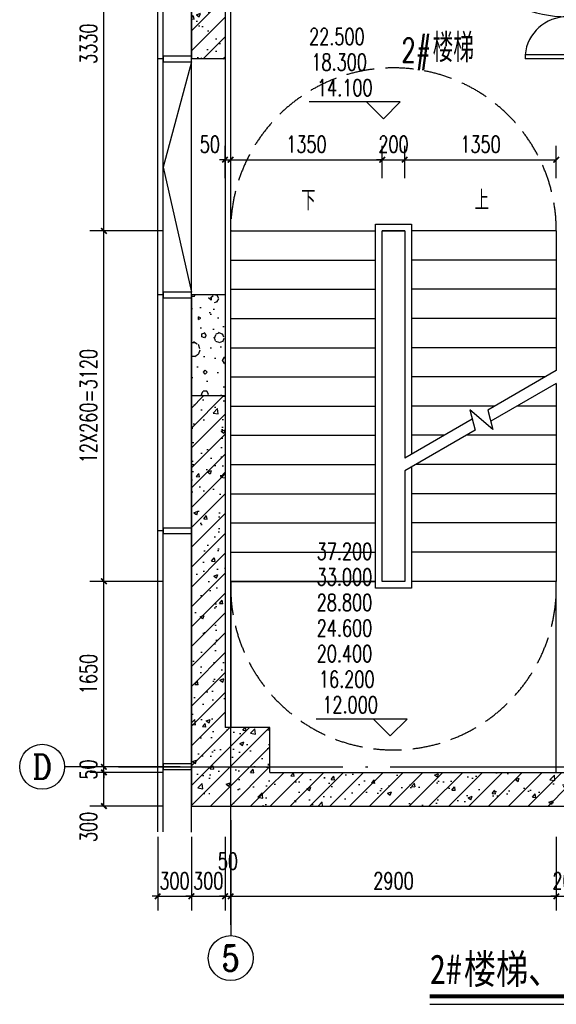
# Model space of a CAD drawing. Extents: x 797781 to 1255204, y 21234 to 1024248.
# Tile 782 of 1056: x 1167094 to 1171873, y 519144 to 527907. Entities that reach past the tile are written whole.
import ezdxf
from ezdxf.enums import TextEntityAlignment as Align

# ---------------------------------------------------------------- set-up
doc = ezdxf.new("R2010")
doc.units = 0
doc.header["$LTSCALE"] = 1000
doc.header["$MEASUREMENT"] = 0
doc.linetypes.add('230303生产综合楼-平面图_t8$0$DASH', pattern=[0.35, 0.25, -0.1])
doc.linetypes.add('230303生产综合楼-平面图_t8$0$DOTE', pattern=[2.42, 2, -0.2, 0.02, -0.2])
for name, color, linetype in [('230303生产综合楼-平面图_t8$0$3T_WOOD', 21, 'Continuous'), ('230303生产综合楼-平面图_t8$0$AXIS', 3, 'Continuous'), ('230303生产综合楼-平面图_t8$0$AXIS_TEXT', 7, 'Continuous'), ('230303生产综合楼-平面图_t8$0$COLUMN', 40, 'Continuous'), ('230303生产综合楼-平面图_t8$0$CURTWALL', 4, 'Continuous'), ('230303生产综合楼-平面图_t8$0$DIM_ELEV', 3, 'Continuous'), ('230303生产综合楼-平面图_t8$0$DIM_SYMB', 3, 'Continuous'), ('230303生产综合楼-平面图_t8$0$DOOR_FIRE', 4, 'Continuous'), ('230303生产综合楼-平面图_t8$0$DOTE', 1, '230303生产综合楼-平面图_t8$0$DOTE'), ('230303生产综合楼-平面图_t8$0$PUB_DIM', 3, 'Continuous'), ('230303生产综合楼-平面图_t8$0$PUB_HATCH', 8, 'Continuous'), ('230303生产综合楼-平面图_t8$0$PUB_TEXT', 7, 'Continuous'), ('230303生产综合楼-平面图_t8$0$STAIR', 2, 'Continuous'), ('230303生产综合楼-平面图_t8$0$WALL', 40, 'Continuous'), ('230303生产综合楼-平面图_t8$0$轮廓', 2, 'Continuous'), ('AXIS_TEXT', 7, 'Continuous'), ('PUB_TEXT', 7, 'Continuous')]:
    doc.layers.add(name, color=color, linetype=linetype)
doc.styles.add('230303生产综合楼-平面图_t8$0$-黑体', font='simhei.ttf', dxfattribs={"width": 0.8})
doc.styles.add('230303生产综合楼-平面图_t8$0$_TCH_AXIS', font='COMPLEX', dxfattribs={"bigfont": 'GBCBIG'})
doc.styles.add('230303生产综合楼-平面图_t8$0$_TCH_DIM', font='SIMPLEX', dxfattribs={"bigfont": 'GBCBIG'})
doc.styles.add('230303生产综合楼-平面图_T8$0$_TCH_DIM_T3', font='SIMPLEX', dxfattribs={"width": 0.705882, "bigfont": 'GBCBIG'})
doc.styles.add('COMPLEX', font='COMPLEX')
doc.dimstyles.new('230303生产综合楼-平面图_T8$0$_TCH_ARCH&&50', dxfattribs={"dimtxt": 148.75, "dimasz": 50, "dimexe": 125, "dimexo": 150, "dimgap": 63.125, "dimtad": 1, "dimdec": 0, "dimzin": 0, "dimdsep": 46, "dimtxsty": '230303生产综合楼-平面图_T8$0$_TCH_DIM_T3', "dimblk": '230303生产综合楼-平面图_t8$0$_ArchTick', "dimcen": 0.09, "dimclrt": 7, "dimazin": 2, "dimtfac": 1, "dimtdec": 0, "dimtix": 1, "dimtmove": 2, "dimatfit": 3, "dimfxl": 1, "dimtolj": 1, "dimtzin": 0, "dimarcsym": 0})
pattern_1 = [(45, (0, 0), (-88.388348, 88.388348), []), (50, (0, 0), (358.63009, -31.37607), [37.5, -412.5]), (355, (0, 0), (-69.37567, 376.09607), [30, -330]), (100.4514, (29.9, -2.6), (289.25469, 344.71977), [31.8701, -350.57106]), (46.1842, (0, 100), (533.62052, -82.7595), [56.25, -618.75]), (96.6356, (44.47, 93.1), (467.33135, 487.05894), [47.80514, -525.8565]), (351.1842, (0, 100), (467.33097, 487.0593), [45, -495]), (21, (50, 75), (298.453526, -201.309445), [37.5, -412.5]), (326, (50, 75), (121.65767, 362.57502), [30, -330]), (71.4514, (74.87, 58.22), (420.11131, 161.26525), [31.8701, -350.57106]), (37.5, (0, 0), (6.079928, 166.446927), [0, -326, 0, -335, 0, -331.25]), (7.5, (0, 0), (131.534769, 197.205856), [0, -191, 0, -318.5, 0, -126.25]), (327.5, (-111.5, 0), (266.911218, -11.277436), [0, -125, 0, -390, 0, -517.5]), (317.5, (-161.5, 0), (291.593085, 50.05249), [0, -162.5, 0, -259, 0, -367.5])]

# ---------------------------------------------------------------- blocks, each defined once
blk = doc.blocks.new('230303生产综合楼-平面图_t8$0$212')
at = {"layer": '230303生产综合楼-平面图_t8$0$3T_WOOD'}
for points in [[(593636.3, -21453.8), (593586.3, -21453.8)], [(593636.3, -21453.8), (593586.3, -21453.8)], [(593636.3, -23553.8), (593586.3, -23553.8)], [(593636.3, -23553.8), (593586.3, -23553.8)], [(593636.3, -25653.8), (593586.3, -25653.8)], [(593636.3, -25653.8), (593586.3, -25653.8)], [(593636.3, -27753.8), (593586.3, -27753.8)], [(593636.3, -29853.8), (593586.3, -29853.8)], [(593636.3, -29853.8), (593586.3, -29853.8)]]:
    blk.add_lwpolyline(points, dxfattribs=at)
for points in [[(593636.3, -21428.8), (593636.3, -21478.8), (593886.3, -21478.8), (593886.3, -21428.8)], [(593636.3, -23528.8), (593636.3, -23578.8), (593886.3, -23578.8), (593886.3, -23528.8)], [(593636.3, -25628.8), (593636.3, -25678.8), (593886.3, -25678.8), (593886.3, -25628.8)], [(593636.3, -27728.8), (593636.3, -27778.8), (593886.3, -27778.8), (593886.3, -27728.8)], [(593636.3, -29828.8), (593636.3, -29878.8), (593886.3, -29878.8), (593886.3, -29828.8)]]:
    blk.add_lwpolyline(points, close=True, dxfattribs=at)
blk = doc.blocks.new('230303生产综合楼-平面图_t8$0$_ArchTick')
at = {"color": 0, "linetype": 'ByBlock', "const_width": 0.3}
blk.add_lwpolyline([(-0.5, -0.5), (0.5, 0.5)], dxfattribs=at)
blk = doc.blocks.new('*D4257')
at = {"layer": '230303生产综合楼-平面图_t8$0$PUB_DIM', "color": 0, "lineweight": -2, "transparency": 16777216}
for p, q in [((1168922.6, 526495.3), (1168922.6, 526785.4)), ((1168972.7, 526495.3), (1168972.7, 526785.4)), ((1168922.6, 526660.4), (1168872.6, 526660.4)), ((1168922.6, 526660.4), (1168972.7, 526660.4)), ((1168972.7, 526660.4), (1169022.7, 526660.4))]:
    blk.add_line(p, q, dxfattribs=at)
at = {"layer": 'Defpoints', "color": 0, "transparency": 16777216}
for p in [(1168972.7, 526660.4), (1168922.6, 526345.3), (1168972.7, 526345.3)]:
    blk.add_point(p, dxfattribs=at)
at = {"layer": '230303生产综合楼-平面图_t8$0$PUB_DIM', "color": 0, "lineweight": -2, "transparency": 16777216, "xscale": 50, "yscale": 50, "zscale": 50}
blk.add_blockref('230303生产综合楼-平面图_t8$0$_ArchTick', (1168922.6, 526660.4), dxfattribs=at)
at = {"layer": '230303生产综合楼-平面图_t8$0$PUB_DIM', "color": 0, "lineweight": -2, "transparency": 16777216, "xscale": 50, "yscale": 50, "zscale": 50, "rotation": 180}
blk.add_blockref('230303生产综合楼-平面图_t8$0$_ArchTick', (1168972.7, 526660.4), dxfattribs=at)
at = {"layer": '230303生产综合楼-平面图_t8$0$PUB_DIM', "color": 7, "transparency": 16777216, "insert": (1168787.6, 526797.9), "char_height": 148.75, "attachment_point": 5, "style": '230303生产综合楼-平面图_T8$0$_TCH_DIM_T3'}
blk.add_mtext('\\A1;50', dxfattribs=at)
blk = doc.blocks.new('*D4258')
at = {"layer": '230303生产综合楼-平面图_t8$0$PUB_DIM', "color": 0, "lineweight": -2, "transparency": 16777216}
for p, q in [((1168972.7, 526495.3), (1168972.7, 526785.4)), ((1170322.7, 526495.3), (1170322.7, 526785.4)), ((1168972.7, 526660.4), (1170322.7, 526660.4))]:
    blk.add_line(p, q, dxfattribs=at)
at = {"layer": 'Defpoints', "color": 0, "transparency": 16777216}
for p in [(1170322.7, 526660.4), (1168972.7, 526345.3), (1170322.7, 526345.3)]:
    blk.add_point(p, dxfattribs=at)
at = {"layer": '230303生产综合楼-平面图_t8$0$PUB_DIM', "color": 0, "lineweight": -2, "transparency": 16777216, "xscale": 50, "yscale": 50, "zscale": 50, "rotation": 180}
blk.add_blockref('230303生产综合楼-平面图_t8$0$_ArchTick', (1168972.7, 526660.4), dxfattribs=at)
at = {"layer": '230303生产综合楼-平面图_t8$0$PUB_DIM', "color": 0, "lineweight": -2, "transparency": 16777216, "xscale": 50, "yscale": 50, "zscale": 50}
blk.add_blockref('230303生产综合楼-平面图_t8$0$_ArchTick', (1170322.7, 526660.4), dxfattribs=at)
at = {"layer": '230303生产综合楼-平面图_t8$0$PUB_DIM', "color": 7, "transparency": 16777216, "insert": (1169647.7, 526797.9), "char_height": 148.75, "attachment_point": 5, "style": '230303生产综合楼-平面图_T8$0$_TCH_DIM_T3'}
blk.add_mtext('\\A1;1350', dxfattribs=at)
blk = doc.blocks.new('*D4259')
at = {"layer": '230303生产综合楼-平面图_t8$0$PUB_DIM', "color": 0, "lineweight": -2, "transparency": 16777216}
for p, q in [((1170322.7, 526495.3), (1170322.7, 526785.4)), ((1170522.7, 526495.3), (1170522.7, 526785.4)), ((1170322.7, 526660.4), (1170272.7, 526660.4)), ((1170322.7, 526660.4), (1170522.7, 526660.4)), ((1170522.7, 526660.4), (1170572.7, 526660.4))]:
    blk.add_line(p, q, dxfattribs=at)
at = {"layer": 'Defpoints', "color": 0, "transparency": 16777216}
for p in [(1170522.7, 526660.4), (1170322.7, 526345.3), (1170522.7, 526345.3)]:
    blk.add_point(p, dxfattribs=at)
at = {"layer": '230303生产综合楼-平面图_t8$0$PUB_DIM', "color": 0, "lineweight": -2, "transparency": 16777216, "xscale": 50, "yscale": 50, "zscale": 50}
blk.add_blockref('230303生产综合楼-平面图_t8$0$_ArchTick', (1170322.7, 526660.4), dxfattribs=at)
at = {"layer": '230303生产综合楼-平面图_t8$0$PUB_DIM', "color": 0, "lineweight": -2, "transparency": 16777216, "xscale": 50, "yscale": 50, "zscale": 50, "rotation": 180}
blk.add_blockref('230303生产综合楼-平面图_t8$0$_ArchTick', (1170522.7, 526660.4), dxfattribs=at)
at = {"layer": '230303生产综合楼-平面图_t8$0$PUB_DIM', "color": 7, "transparency": 16777216, "insert": (1170422.7, 526797.9), "char_height": 148.75, "attachment_point": 5, "style": '230303生产综合楼-平面图_T8$0$_TCH_DIM_T3'}
blk.add_mtext('\\A1;200', dxfattribs=at)
blk = doc.blocks.new('*D4260')
at = {"layer": '230303生产综合楼-平面图_t8$0$PUB_DIM', "color": 0, "lineweight": -2, "transparency": 16777216}
for p, q in [((1170522.7, 526495.3), (1170522.7, 526785.4)), ((1171872.7, 526495.3), (1171872.7, 526785.4)), ((1170522.7, 526660.4), (1171872.7, 526660.4))]:
    blk.add_line(p, q, dxfattribs=at)
at = {"layer": 'Defpoints', "color": 0, "transparency": 16777216}
for p in [(1171872.7, 526660.4), (1170522.7, 526345.3), (1171872.7, 526345.3)]:
    blk.add_point(p, dxfattribs=at)
at = {"layer": '230303生产综合楼-平面图_t8$0$PUB_DIM', "color": 0, "lineweight": -2, "transparency": 16777216, "xscale": 50, "yscale": 50, "zscale": 50, "rotation": 180}
blk.add_blockref('230303生产综合楼-平面图_t8$0$_ArchTick', (1170522.7, 526660.4), dxfattribs=at)
at = {"layer": '230303生产综合楼-平面图_t8$0$PUB_DIM', "color": 0, "lineweight": -2, "transparency": 16777216, "xscale": 50, "yscale": 50, "zscale": 50}
blk.add_blockref('230303生产综合楼-平面图_t8$0$_ArchTick', (1171872.7, 526660.4), dxfattribs=at)
at = {"layer": '230303生产综合楼-平面图_t8$0$PUB_DIM', "color": 7, "transparency": 16777216, "insert": (1171197.7, 526797.9), "char_height": 148.75, "attachment_point": 5, "style": '230303生产综合楼-平面图_T8$0$_TCH_DIM_T3'}
blk.add_mtext('\\A1;1350', dxfattribs=at)
blk = doc.blocks.new('*D4291')
at = {"layer": '230303生产综合楼-平面图_t8$0$AXIS', "color": 0, "lineweight": -2, "transparency": 16777216}
for p, q in [((1168372.7, 529357.7), (1167718.8, 529357.7)), ((1167843.8, 526027.7), (1167843.8, 529357.7)), ((1168372.7, 526027.7), (1167718.8, 526027.7))]:
    blk.add_line(p, q, dxfattribs=at)
at = {"layer": 'Defpoints', "color": 0, "transparency": 16777216}
for p in [(1167843.8, 529357.7), (1168522.7, 529357.7), (1168522.7, 526027.7)]:
    blk.add_point(p, dxfattribs=at)
at = {"layer": '230303生产综合楼-平面图_t8$0$AXIS', "color": 0, "lineweight": -2, "transparency": 16777216, "xscale": 50, "yscale": 50, "zscale": 50}
for p, rotation in [((1167843.8, 529357.7), 90), ((1167843.8, 526027.7), 270)]:
    blk.add_blockref('230303生产综合楼-平面图_t8$0$_ArchTick', p, dxfattribs=dict(at, rotation=rotation))
at = {"layer": '230303生产综合楼-平面图_t8$0$AXIS', "color": 7, "transparency": 16777216, "insert": (1167706.3, 527692.7), "char_height": 148.75, "attachment_point": 5, "rotation": 90, "style": '230303生产综合楼-平面图_T8$0$_TCH_DIM_T3'}
blk.add_mtext('\\A1;3330', dxfattribs=at)
blk = doc.blocks.new('*D4292')
at = {"layer": '230303生产综合楼-平面图_t8$0$AXIS', "color": 0, "lineweight": -2, "transparency": 16777216}
for p, q in [((1168372.7, 526027.7), (1167718.8, 526027.7)), ((1167843.8, 522907.7), (1167843.8, 526027.7)), ((1168372.7, 522907.7), (1167718.8, 522907.7))]:
    blk.add_line(p, q, dxfattribs=at)
at = {"layer": 'Defpoints', "color": 0, "transparency": 16777216}
for p in [(1167843.8, 526027.7), (1168522.7, 526027.7), (1168522.7, 522907.7)]:
    blk.add_point(p, dxfattribs=at)
at = {"layer": '230303生产综合楼-平面图_t8$0$AXIS', "color": 0, "lineweight": -2, "transparency": 16777216, "xscale": 50, "yscale": 50, "zscale": 50}
for p, rotation in [((1167843.8, 526027.7), 90), ((1167843.8, 522907.7), 270)]:
    blk.add_blockref('230303生产综合楼-平面图_t8$0$_ArchTick', p, dxfattribs=dict(at, rotation=rotation))
at = {"layer": '230303生产综合楼-平面图_t8$0$AXIS', "color": 7, "transparency": 16777216, "insert": (1167706.3, 524467.7), "char_height": 148.75, "attachment_point": 5, "rotation": 90, "style": '230303生产综合楼-平面图_T8$0$_TCH_DIM_T3'}
blk.add_mtext('\\A1;12X260=3120', dxfattribs=at)
blk = doc.blocks.new('*D4293')
at = {"layer": '230303生产综合楼-平面图_t8$0$AXIS', "color": 0, "lineweight": -2, "transparency": 16777216}
for p, q in [((1168372.7, 522907.7), (1167718.8, 522907.7)), ((1167843.8, 521257.7), (1167843.8, 522907.7)), ((1168372.7, 521257.7), (1167718.8, 521257.7))]:
    blk.add_line(p, q, dxfattribs=at)
at = {"layer": 'Defpoints', "color": 0, "transparency": 16777216}
for p in [(1167843.8, 522907.7), (1168522.7, 522907.7), (1168522.7, 521257.7)]:
    blk.add_point(p, dxfattribs=at)
at = {"layer": '230303生产综合楼-平面图_t8$0$AXIS', "color": 0, "lineweight": -2, "transparency": 16777216, "xscale": 50, "yscale": 50, "zscale": 50}
for p, rotation in [((1167843.8, 522907.7), 90), ((1167843.8, 521257.7), 270)]:
    blk.add_blockref('230303生产综合楼-平面图_t8$0$_ArchTick', p, dxfattribs=dict(at, rotation=rotation))
at = {"layer": '230303生产综合楼-平面图_t8$0$AXIS', "color": 7, "transparency": 16777216, "insert": (1167706.3, 522082.7), "char_height": 148.75, "attachment_point": 5, "rotation": 90, "style": '230303生产综合楼-平面图_T8$0$_TCH_DIM_T3'}
blk.add_mtext('\\A1;1650', dxfattribs=at)
blk = doc.blocks.new('*D4294')
at = {"layer": '230303生产综合楼-平面图_t8$0$AXIS', "color": 0, "lineweight": -2, "transparency": 16777216}
for p, q in [((1168372.7, 521257.7), (1167718.8, 521257.7)), ((1167843.8, 521257.7), (1167843.8, 521307.7)), ((1167843.8, 521207.7), (1167843.8, 521257.7)), ((1168372.7, 521207.7), (1167718.8, 521207.7)), ((1167843.8, 521207.7), (1167843.8, 521157.7))]:
    blk.add_line(p, q, dxfattribs=at)
at = {"layer": 'Defpoints', "color": 0, "transparency": 16777216}
for p in [(1167843.8, 521257.7), (1168522.7, 521257.7), (1168522.7, 521207.7)]:
    blk.add_point(p, dxfattribs=at)
at = {"layer": '230303生产综合楼-平面图_t8$0$AXIS', "color": 0, "lineweight": -2, "transparency": 16777216, "xscale": 50, "yscale": 50, "zscale": 50}
for p, rotation in [((1167843.8, 521257.7), 270), ((1167843.8, 521207.7), 90)]:
    blk.add_blockref('230303生产综合楼-平面图_t8$0$_ArchTick', p, dxfattribs=dict(at, rotation=rotation))
at = {"layer": '230303生产综合楼-平面图_t8$0$AXIS', "color": 7, "transparency": 16777216, "insert": (1167706.3, 521232.7), "char_height": 148.75, "attachment_point": 5, "rotation": 90, "style": '230303生产综合楼-平面图_T8$0$_TCH_DIM_T3'}
blk.add_mtext('\\A1;50', dxfattribs=at)
blk = doc.blocks.new('*D4295')
at = {"layer": '230303生产综合楼-平面图_t8$0$AXIS', "color": 0, "lineweight": -2, "transparency": 16777216}
for p, q in [((1168372.7, 521207.7), (1167718.8, 521207.7)), ((1167843.8, 520907.7), (1167843.8, 521207.7)), ((1168372.7, 520907.7), (1167718.8, 520907.7))]:
    blk.add_line(p, q, dxfattribs=at)
at = {"layer": 'Defpoints', "color": 0, "transparency": 16777216}
for p in [(1167843.8, 521207.7), (1168522.7, 521207.7), (1168522.7, 520907.7)]:
    blk.add_point(p, dxfattribs=at)
at = {"layer": '230303生产综合楼-平面图_t8$0$AXIS', "color": 0, "lineweight": -2, "transparency": 16777216, "xscale": 50, "yscale": 50, "zscale": 50}
for p, rotation in [((1167843.8, 521207.7), 90), ((1167843.8, 520907.7), 270)]:
    blk.add_blockref('230303生产综合楼-平面图_t8$0$_ArchTick', p, dxfattribs=dict(at, rotation=rotation))
at = {"layer": '230303生产综合楼-平面图_t8$0$AXIS', "color": 7, "transparency": 16777216, "insert": (1167706.3, 520722.7), "char_height": 148.75, "attachment_point": 5, "rotation": 90, "style": '230303生产综合楼-平面图_T8$0$_TCH_DIM_T3'}
blk.add_mtext('\\A1;300', dxfattribs=at)
blk = doc.blocks.new('_AXISO')
blk.add_circle((0, 0), 0.5)
at = {"layer": 'AXIS_TEXT', "style": 'COMPLEX', "width": 1.041667}
blk.add_attdef('A', text='', height=0.56, dxfattribs=at).set_placement((-0.25, -0.28), (0.25, -0.28), align=Align.FIT)
blk = doc.blocks.new('*D4296')
at = {"layer": '230303生产综合楼-平面图_t8$0$AXIS', "color": 0, "lineweight": -2, "transparency": 16777216}
for p, q in [((1168322.7, 520633.7), (1168322.7, 519979.8)), ((1168622.7, 520633.7), (1168622.7, 519979.8)), ((1168322.7, 520104.8), (1168272.7, 520104.8)), ((1168322.7, 520104.8), (1168622.7, 520104.8)), ((1168622.7, 520104.8), (1168672.7, 520104.8))]:
    blk.add_line(p, q, dxfattribs=at)
at = {"layer": 'Defpoints', "color": 0, "transparency": 16777216}
for p in [(1168322.7, 520783.7), (1168622.7, 520783.7), (1168622.7, 520104.8)]:
    blk.add_point(p, dxfattribs=at)
at = {"layer": '230303生产综合楼-平面图_t8$0$AXIS', "color": 0, "lineweight": -2, "transparency": 16777216, "xscale": 50, "yscale": 50, "zscale": 50}
blk.add_blockref('230303生产综合楼-平面图_t8$0$_ArchTick', (1168322.7, 520104.8), dxfattribs=at)
at = {"layer": '230303生产综合楼-平面图_t8$0$AXIS', "color": 0, "lineweight": -2, "transparency": 16777216, "xscale": 50, "yscale": 50, "zscale": 50, "rotation": 180}
blk.add_blockref('230303生产综合楼-平面图_t8$0$_ArchTick', (1168622.7, 520104.8), dxfattribs=at)
at = {"layer": '230303生产综合楼-平面图_t8$0$AXIS', "color": 7, "transparency": 16777216, "insert": (1168472.7, 520242.3), "char_height": 148.75, "attachment_point": 5, "style": '230303生产综合楼-平面图_T8$0$_TCH_DIM_T3'}
blk.add_mtext('\\A1;300', dxfattribs=at)
blk = doc.blocks.new('*D4297')
at = {"layer": '230303生产综合楼-平面图_t8$0$AXIS', "color": 0, "lineweight": -2, "transparency": 16777216}
for p, q in [((1168622.7, 520633.7), (1168622.7, 519979.8)), ((1168922.6, 520633.7), (1168922.6, 519979.8)), ((1168622.7, 520104.8), (1168572.7, 520104.8)), ((1168622.7, 520104.8), (1168922.6, 520104.8)), ((1168922.6, 520104.8), (1168972.6, 520104.8))]:
    blk.add_line(p, q, dxfattribs=at)
at = {"layer": 'Defpoints', "color": 0, "transparency": 16777216}
for p in [(1168622.7, 520783.7), (1168922.6, 520783.7), (1168922.6, 520104.8)]:
    blk.add_point(p, dxfattribs=at)
at = {"layer": '230303生产综合楼-平面图_t8$0$AXIS', "color": 0, "lineweight": -2, "transparency": 16777216, "xscale": 50, "yscale": 50, "zscale": 50}
blk.add_blockref('230303生产综合楼-平面图_t8$0$_ArchTick', (1168622.7, 520104.8), dxfattribs=at)
at = {"layer": '230303生产综合楼-平面图_t8$0$AXIS', "color": 0, "lineweight": -2, "transparency": 16777216, "xscale": 50, "yscale": 50, "zscale": 50, "rotation": 180}
blk.add_blockref('230303生产综合楼-平面图_t8$0$_ArchTick', (1168922.6, 520104.8), dxfattribs=at)
at = {"layer": '230303生产综合楼-平面图_t8$0$AXIS', "color": 7, "transparency": 16777216, "insert": (1168772.7, 520242.3), "char_height": 148.75, "attachment_point": 5, "style": '230303生产综合楼-平面图_T8$0$_TCH_DIM_T3'}
blk.add_mtext('\\A1;300', dxfattribs=at)
blk = doc.blocks.new('*D4298')
at = {"layer": '230303生产综合楼-平面图_t8$0$AXIS', "color": 0, "lineweight": -2, "transparency": 16777216}
for p, q in [((1168922.6, 520633.7), (1168922.6, 519979.8)), ((1168972.7, 520633.7), (1168972.7, 519979.8)), ((1168922.6, 520104.8), (1168872.6, 520104.8)), ((1168922.6, 520104.8), (1168972.7, 520104.8)), ((1168972.7, 520104.8), (1169022.7, 520104.8))]:
    blk.add_line(p, q, dxfattribs=at)
at = {"layer": 'Defpoints', "color": 0, "transparency": 16777216}
for p in [(1168922.6, 520783.7), (1168972.7, 520783.7), (1168972.7, 520104.8)]:
    blk.add_point(p, dxfattribs=at)
at = {"layer": '230303生产综合楼-平面图_t8$0$AXIS', "color": 0, "lineweight": -2, "transparency": 16777216, "xscale": 50, "yscale": 50, "zscale": 50}
blk.add_blockref('230303生产综合楼-平面图_t8$0$_ArchTick', (1168922.6, 520104.8), dxfattribs=at)
at = {"layer": '230303生产综合楼-平面图_t8$0$AXIS', "color": 0, "lineweight": -2, "transparency": 16777216, "xscale": 50, "yscale": 50, "zscale": 50, "rotation": 180}
blk.add_blockref('230303生产综合楼-平面图_t8$0$_ArchTick', (1168972.7, 520104.8), dxfattribs=at)
at = {"layer": '230303生产综合楼-平面图_t8$0$AXIS', "color": 7, "transparency": 16777216, "insert": (1168947.6, 520417.3), "char_height": 148.75, "attachment_point": 5, "style": '230303生产综合楼-平面图_T8$0$_TCH_DIM_T3'}
blk.add_mtext('\\A1;50', dxfattribs=at)
blk = doc.blocks.new('*D4299')
at = {"layer": '230303生产综合楼-平面图_t8$0$AXIS', "color": 0, "lineweight": -2, "transparency": 16777216}
for p, q in [((1168972.7, 520633.7), (1168972.7, 519979.8)), ((1171872.7, 520633.7), (1171872.7, 519979.8)), ((1168972.7, 520104.8), (1171872.7, 520104.8))]:
    blk.add_line(p, q, dxfattribs=at)
at = {"layer": 'Defpoints', "color": 0, "transparency": 16777216}
for p in [(1168972.7, 520783.7), (1171872.7, 520783.7), (1171872.7, 520104.8)]:
    blk.add_point(p, dxfattribs=at)
at = {"layer": '230303生产综合楼-平面图_t8$0$AXIS', "color": 0, "lineweight": -2, "transparency": 16777216, "xscale": 50, "yscale": 50, "zscale": 50, "rotation": 180}
blk.add_blockref('230303生产综合楼-平面图_t8$0$_ArchTick', (1168972.7, 520104.8), dxfattribs=at)
at = {"layer": '230303生产综合楼-平面图_t8$0$AXIS', "color": 0, "lineweight": -2, "transparency": 16777216, "xscale": 50, "yscale": 50, "zscale": 50}
blk.add_blockref('230303生产综合楼-平面图_t8$0$_ArchTick', (1171872.7, 520104.8), dxfattribs=at)
at = {"layer": '230303生产综合楼-平面图_t8$0$AXIS', "color": 7, "transparency": 16777216, "insert": (1170422.7, 520242.3), "char_height": 148.75, "attachment_point": 5, "style": '230303生产综合楼-平面图_T8$0$_TCH_DIM_T3'}
blk.add_mtext('\\A1;2900', dxfattribs=at)
blk = doc.blocks.new('*D4300')
at = {"layer": '230303生产综合楼-平面图_t8$0$AXIS', "color": 0, "lineweight": -2, "transparency": 16777216}
for p, q in [((1171872.7, 520633.7), (1171872.7, 519979.8)), ((1172072.7, 520633.7), (1172072.7, 519979.8)), ((1171872.7, 520104.8), (1171822.7, 520104.8)), ((1171872.7, 520104.8), (1172072.7, 520104.8)), ((1172072.7, 520104.8), (1172122.7, 520104.8))]:
    blk.add_line(p, q, dxfattribs=at)
at = {"layer": 'Defpoints', "color": 0, "transparency": 16777216}
for p in [(1171872.7, 520783.7), (1172072.7, 520783.7), (1172072.7, 520104.8)]:
    blk.add_point(p, dxfattribs=at)
at = {"layer": '230303生产综合楼-平面图_t8$0$AXIS', "color": 0, "lineweight": -2, "transparency": 16777216, "xscale": 50, "yscale": 50, "zscale": 50}
blk.add_blockref('230303生产综合楼-平面图_t8$0$_ArchTick', (1171872.7, 520104.8), dxfattribs=at)
at = {"layer": '230303生产综合楼-平面图_t8$0$AXIS', "color": 0, "lineweight": -2, "transparency": 16777216, "xscale": 50, "yscale": 50, "zscale": 50, "rotation": 180}
blk.add_blockref('230303生产综合楼-平面图_t8$0$_ArchTick', (1172072.7, 520104.8), dxfattribs=at)
at = {"layer": '230303生产综合楼-平面图_t8$0$AXIS', "color": 7, "transparency": 16777216, "insert": (1171972.7, 520242.3), "char_height": 148.75, "attachment_point": 5, "style": '230303生产综合楼-平面图_T8$0$_TCH_DIM_T3'}
blk.add_mtext('\\A1;200', dxfattribs=at)
blk = doc.blocks.new('230303生产综合楼-平面图_t8$0$$DorLib2D$00000225')
at = {"color": 0}
for p, q in [((0.475, -0.0014), (0.475, 0.7521)), ((0.475, 0.7521), (0.5, 0.7521)), ((0.5, -0.0014), (0.5, 0.7521)), ((-0.5, 0), (-0.5, 0.252)), ((-0.475, 0.252), (-0.5, 0.252)), ((-0.475, 0), (-0.475, 0.252)), ((-0.475, 0), (-0.5, 0)), ((0.475, -0.0014), (0.5, -0.0014))]:
    blk.add_line(p, q, dxfattribs=at)
for centre, radius, start, end in [((0.5046, -0.0019), 0.7546, 92.24927, 179.72377), ((-0.5008, 0.0026), 0.2508, 359.78987, 84.09744)]:
    blk.add_arc(centre, radius, start, end, dxfattribs=at)

msp = doc.modelspace()

# ---------------------------------------------------------------- hatches: boundary and pattern name
at = {"layer": '230303生产综合楼-平面图_t8$0$PUB_HATCH'}
h = msp.add_hatch(dxfattribs=at)
h.set_pattern_fill('钢筋混凝土', color=256, scale=50, style=0)
h.set_pattern_definition(pattern_1)
h.paths.add_polyline_path([(1168922.6, 529257.7), (1168622.7, 529257.7), (1168622.7, 529657.7), (1168622.6, 527557.7), (1168922.6, 527557.7)])
h = msp.add_hatch(dxfattribs=at)
h.set_pattern_fill('加气混凝土', color=256, scale=50, style=0)
h.set_pattern_definition([(0, (177, -183), (300, 600), [0, -600]), (0, (-174, -264), (300, 600), [0, -600]), (0, (21, -270), (300, 600), [0, -600]), (0, (234, -93), (300, 600), [0, -600]), (0, (-15, -300), (300, 600), [0, -600]), (0, (294, 285), (300, 600), [0, -600]), (0, (111, 237), (300, 600), [0, -600]), (0, (207, 162), (300, 600), [0, -600]), (0, (-282, 150), (300, 600), [0, -600]), (0, (12, 123), (300, 600), [0, -600]), (0, (-102, -30), (300, 600), [0, -600]), (0, (-96, -255), (300, 600), [0, -600]), (0, (129, -279), (300, 600), [0, -600]), (0, (294, -15), (300, 600), [0, -600]), (0, (-267, -108), (300, 600), [0, -600]), (0, (-216, -6), (300, 600), [0, -600]), (0, (18, -48), (300, 600), [0, -600]), (0, (-66, -135), (300, 600), [0, -600]), (0, (-114, 63), (300, 600), [0, -600]), (0, (-39, 288), (300, 600), [0, -600]), (0, (-243, -234), (300, 600), [0, -600]), (0, (87, 165), (300, 600), [0, -600]), (0, (-192, 174), (300, 600), [0, -600]), (0, (-240, 252), (300, 600), [0, -600]), (130.601294, (257.143, 97.143), (-1499.9999834, 1800.0000079), [26.34155, -11037.111]), (18.434949, (214.29, 108.57), (1499.9999945, 599.9999956), [27.10524, -3767.6279]), (90, (214.3, 82.86), (300, 600), [25.71428, -1174.28565]), (161.565051, (240, 74.29), (-1500.0000076, 599.999955), [27.10524, -3767.6279]), (53.130102, (240, 74.29), (300.000001, 600), [28.57143, -2971.4285]), (135, (262.86, -231.43), (-300.000036, 599.99996), [24.24366, -1672.8126]), (45, (228.57, -231.43), (299.999998, 599.999998), [24.24366, -1672.8126]), (135, (245.71, -248.57), (-300.000036, 599.99996), [24.24366, -1672.8126]), (45, (245.71, -248.57), (299.999998, 599.999998), [24.24366, -1672.8126]), (116.56505, (-25.7, 171.43), (-5e-05, 1199.99997), [31.94383, -638.8765]), (180, (-40, 200), (-300, 600), [34.28572, -565.71425]), (63.43495, (-88.57, 171.43), (3e-06, 1200), [31.94383, -638.8765]), (116.56505, (-74.3, 142.86), (-5e-05, 1199.99997), [31.94383, -638.8765]), (0, (-74.3, 142.86), (300, 600), [34.28572, -565.71425]), (63.43495, (-40, 142.86), (3e-06, 1200), [31.94383, -638.8765]), (107.102728, (200, -31.429), (-899.9999656, 3000.00000484), [38.86135, -16282.9025]), (143.972626, (188.57, 5.714), (-5699.9999277, 4199.9999952), [38.86135, -8122.02]), (180, (157.14, 28.6), (-300, 600), [37.14286, -562.8571]), (36.0273733, (88.57, 5.714), (5699.9999579, 4199.9999547), [38.86135, -8122.02]), (71.565051, (77.14, -28.57), (900.0000046, 2999.999995), [36.14032, -3758.5928]), (107.102728, (88.571, -65.714), (-899.9999656, 3000.00000484), [38.86135, -16282.9025]), (143.972626, (120, -88.57), (-5699.9999277, 4199.9999952), [38.86135, -8122.02]), (0, (120, -88.6), (300, 600), [37.14286, -562.8571]), (36.0273733, (157.143, -88.57), (5699.9999579, 4199.9999547), [38.86135, -8122.02]), (71.565051, (188.57, -65.71), (900.0000046, 2999.999995), [36.14032, -3758.5928]), (150.255118, (205.714, 248.57), (-900.000002, 599.9999926), [23.03502, -4814.3196]), (90, (185.7, 237.14), (300, 600), [22.85714, -1177.14275]), (29.744881, (185.714, 237.14), (900.0000005, 599.999997), [23.03502, -4814.3196]), (116.56505, (65.7, -177.14), (-5e-05, 1199.99997), [31.94383, -638.8765]), (168.690067, (51.43, -148.57), (-2700.000002, 599.999985), [29.13725, -6089.6855]), (41.185925, (0, -162.857), (7499.99995456, 6599.9999423), [30.37184, -12725.802]), (90, (0, -191.43), (300, 600), [28.57143, -1171.4285]), (138.814074, (22.857, -211.429), (-7499.9998667, 6600.00004204), [30.37184, -12725.802]), (16.6992442, (22.857, -211.429), (9899.9999255, 2999.9999686), [29.82945, -12498.5375]), (60.945396, (51.43, -202.857), (299.9999992, 599.9999947), [29.41609, -12325.3395]), (109.983106, (-185.714, 74.286), (-1500.00000565, 4199.9999889), [33.442, -14012.1975]), (155.556045, (-197.143, 105.714), (-3900.00001487, 1799.9999626), [34.52299, -14465.1315]), (24.4439547, (-260, 105.714), (3900.00000195, 1799.99999134), [34.52299, -14465.1315]), (70.0168934, (-271.429, 74.286), (1500.0000045, 4199.9999896), [33.442, -14012.1975]), (109.983106, (-260, 42.857), (-1500.00000565, 4199.9999889), [33.442, -14012.1975]), (160.016893, (-228.57, 31.43), (-1500.0000009, 599.9999727), [33.442, -6989.3775]), (19.9831065, (-228.57, 31.43), (1499.9999918, 599.999999), [33.442, -6989.3775]), (70.0168934, (-197.143, 42.857), (1500.0000045, 4199.9999896), [33.442, -14012.1975]), (122.005383, (37.14, 20), (-300.0000403, 599.9999694), [26.95423, -5633.434]), (18.434949, (-2.86, 34.29), (1499.9999945, 599.9999956), [27.10524, -3767.6279]), (90, (-2.86, 8.57), (300, 600), [25.71428, -1174.28565]), (161.565051, (22.86, 0), (-1500.0000076, 599.999955), [27.10524, -3767.6279]), (54.4623222, (22.857, 0), (2099.999997, 2999.9999955), [24.57807, -10298.2115]), (116.56505, (-137.14, -125.7), (-5e-05, 1199.99997), [31.94383, -638.8765]), (180, (-151.4, -97.14), (-300, 600), [31.42857, -568.5714]), (59.0362434, (-200, -125.714), (300.000001, 599.999997), [33.31973, -6963.822]), (120.963756, (-182.857, -154.286), (-300.000041, 599.9999724), [33.31973, -6963.822]), (0, (-182.86, -154.3), (300, 600), [31.42857, -568.5714]), (63.43495, (-151.43, -154.3), (3e-06, 1200), [31.94383, -638.8765])])
h.paths.add_polyline_path([(1168622.6, 525457.7), (1168622.6, 524557.7), (1168922.6, 524557.7), (1168922.6, 525457.7)])
h = msp.add_hatch(dxfattribs=at)
h.set_pattern_fill('钢筋混凝土', color=256, scale=50, style=0)
h.set_pattern_definition(pattern_1)
h.paths.add_polyline_path([(1168622.7, 520907.7), (1168622.7, 521607.7), (1168922.6, 521607.7), (1168922.6, 524557.7), (1168622.6, 524557.7)])
h = msp.add_hatch(dxfattribs=at)
h.set_pattern_fill('钢筋混凝土', color=256, scale=50, style=0)
h.set_pattern_definition(pattern_1)
h.paths.add_polyline_path([(1168622.7, 521607.7), (1168622.7, 520907.7), (1169322.7, 520907.7), (1169322.7, 521607.7)])
h = msp.add_hatch(dxfattribs=at)
h.set_pattern_fill('钢筋混凝土', color=256, scale=50, style=0)
h.set_pattern_definition(pattern_1)
h.paths.add_polyline_path([(1169322.7, 521207.7), (1169322.7, 520907.7), (1171972.7, 520907.7), (1171972.7, 521207.7)])

# ---------------------------------------------------------------- linework, layer by layer
msp.add_lwpolyline([(1168922.6, 527557.7), (1168922.6, 525457.7)])
at = {"layer": '230303生产综合楼-平面图_t8$0$AXIS'}
for p, q in [((1168522.7, 521257.7), (1167493.8, 521257.7)), ((1168972.7, 520783.7), (1168972.7, 519754.8))]:
    msp.add_line(p, q, dxfattribs=at)
at = {"layer": '230303生产综合楼-平面图_t8$0$COLUMN'}
for p, q in [((1168622.7, 521607.7), (1168622.7, 520907.7)), ((1169322.7, 521607.7), (1168922.6, 521607.7)), ((1169322.7, 521207.7), (1169322.7, 521607.7)), ((1168622.7, 520907.7), (1168622.7, 520907.7)), ((1168622.7, 520907.7), (1169322.7, 520907.7))]:
    msp.add_line(p, q, dxfattribs=at)
at = {"layer": '230303生产综合楼-平面图_t8$0$CURTWALL'}
for points in [[(1168322.7, 520678.9), (1168322.7, 531032.1)], [(1168372.7, 520678.9), (1168372.7, 531032.1)], [(1168622.7, 520674.6), (1168622.7, 531032.1)], [(1168622.6, 527532.7), (1168372.6, 526592.9), (1168622.6, 525482.7)]]:
    msp.add_lwpolyline(points, dxfattribs=at)
at = {"layer": '230303生产综合楼-平面图_t8$0$DIM_ELEV'}
for p, q in [((1170482.6, 527174.6), (1169672.6, 527174.6)), ((1170332.6, 527024.6), (1170182.6, 527174.6)), ((1170332.6, 527024.6), (1170482.6, 527174.6)), ((1170544.4, 521682.4), (1169734.4, 521682.4)), ((1170394.4, 521532.4), (1170244.4, 521682.4)), ((1170394.4, 521532.4), (1170544.4, 521682.4))]:
    msp.add_line(p, q, dxfattribs=at)
at = {"layer": '230303生产综合楼-平面图_t8$0$DIM_SYMB'}
for points in [[(1169647.7, 526157.7, 0, 0, 0), (1169647.7, 522057.7, 0, 0, 0), (1171197.7, 522057.7, 0, 0, 0), (1171197.7, 524057.7, 40, 0, 0), (1171197.7, 524207.7, 0, 0, 0)], [(1171197.7, 526157.7, 0, 0, 0), (1171197.7, 524617.7, 40, 0, 0), (1171197.7, 524467.7, 0, 0, 0)]]:
    msp.add_lwpolyline(points, format="xyseb", dxfattribs=at)
at = {"layer": '230303生产综合楼-平面图_t8$0$DIM_SYMB', "const_width": 35}
msp.add_lwpolyline([(1170746.1, 519213.5), (1175599.2, 519213.5)], dxfattribs=at)
at = {"layer": '230303生产综合楼-平面图_t8$0$DIM_SYMB'}
msp.add_lwpolyline([(1170746.1, 519143.5), (1175599.2, 519143.5)], dxfattribs=at)
at = {"layer": '230303生产综合楼-平面图_t8$0$DOTE'}
for p, q in [((1168972.7, 519850.7), (1168972.7, 531032.1)), ((1167972.7, 521257.7), (1176054.1, 521257.7))]:
    msp.add_line(p, q, dxfattribs=at)
at = {"layer": '230303生产综合楼-平面图_t8$0$STAIR'}
for p, q in [((1168972.7, 521607.7), (1168972.7, 529307.7)), ((1170262.7, 526087.7), (1170582.7, 526087.7)), ((1170262.7, 522847.7), (1170262.7, 526087.7)), ((1170582.7, 526087.7), (1170582.7, 524040.4)), ((1168972.7, 522907.7), (1168972.7, 526027.7)), ((1168972.7, 526027.7), (1170262.7, 526027.7)), ((1170322.7, 522907.7), (1170322.7, 526027.7)), ((1170322.7, 526027.7), (1170522.7, 526027.7)), ((1170322.7, 522907.7), (1170322.7, 526027.7)), ((1170522.7, 526027.7), (1170322.7, 526027.7)), ((1170522.7, 526027.7), (1170522.7, 524005.7)), ((1170522.7, 526027.7), (1170522.7, 524005.7)), ((1171872.7, 526027.7), (1170582.7, 526027.7)), ((1171872.7, 526027.7), (1171872.7, 524785.1)), ((1168972.7, 525767.7), (1170262.7, 525767.7)), ((1171872.7, 525767.7), (1170582.7, 525767.7)), ((1168972.7, 525507.7), (1170262.7, 525507.7)), ((1171872.7, 525507.7), (1170582.7, 525507.7)), ((1168972.7, 525247.7), (1170262.7, 525247.7)), ((1171872.7, 525247.7), (1170582.7, 525247.7)), ((1168972.7, 524987.7), (1170262.7, 524987.7)), ((1171872.7, 524987.7), (1170582.7, 524987.7)), ((1171872.7, 524785.1), (1171262.1, 524432.6)), ((1168972.7, 524727.7), (1170262.7, 524727.7)), ((1171773.2, 524727.7), (1170582.7, 524727.7)), ((1171872.7, 524669.7), (1171288.9, 524332.6)), ((1171872.7, 524669.7), (1171872.7, 522907.7)), ((1168972.7, 524467.7), (1170262.7, 524467.7)), ((1171322.8, 524467.7), (1170582.7, 524467.7)), ((1171308.2, 524260.3), (1171102.2, 524433.2)), ((1171102.2, 524433.2), (1171150.5, 524252.8)), ((1171262.1, 524432.6), (1171308.2, 524260.3)), ((1171872.7, 524467.7), (1171522.8, 524467.7)), ((1171123.7, 524352.8), (1170522.7, 524005.7)), ((1171150.5, 524252.8), (1170522.7, 523890.2)), ((1168972.7, 524207.7), (1170262.7, 524207.7)), ((1170872.5, 524207.7), (1170582.7, 524207.7)), ((1171872.7, 524207.7), (1171072.5, 524207.7)), ((1168972.7, 523947.7), (1170262.7, 523947.7)), ((1170522.7, 523890.2), (1170522.7, 522907.7)), ((1170522.7, 523890.2), (1170522.7, 522907.7)), ((1170582.7, 523924.9), (1170582.7, 522847.7)), ((1171872.7, 523947.7), (1170622.2, 523947.7)), ((1168972.7, 523687.7), (1170262.7, 523687.7)), ((1171872.7, 523687.7), (1170582.7, 523687.7)), ((1168972.7, 523427.7), (1170262.7, 523427.7)), ((1171872.7, 523427.7), (1170582.7, 523427.7)), ((1168972.7, 523167.7), (1170262.7, 523167.7)), ((1171872.7, 523167.7), (1170582.7, 523167.7)), ((1168972.7, 522907.7), (1170262.7, 522907.7)), ((1168972.7, 522907.7), (1168972.7, 521607.7)), ((1170262.7, 522907.7), (1168972.7, 522907.7)), ((1170522.7, 522907.7), (1170322.7, 522907.7)), ((1170522.7, 522907.7), (1170322.7, 522907.7)), ((1171872.7, 522907.7), (1170582.7, 522907.7)), ((1171872.7, 522907.7), (1170582.7, 522907.7)), ((1171872.7, 521207.7), (1171872.7, 522907.7)), ((1170582.7, 522847.7), (1170262.7, 522847.7)), ((1169322.7, 521207.7), (1171872.7, 521207.7))]:
    msp.add_line(p, q, dxfattribs=at)
at = {"layer": '230303生产综合楼-平面图_t8$0$WALL'}
for p, q in [((1168622.6, 529257.7), (1168622.6, 527557.7)), ((1168922.6, 529257.7), (1168922.6, 527557.7)), ((1168922.6, 527557.7), (1168622.6, 527557.7)), ((1168622.6, 525457.7), (1168622.6, 524557.7)), ((1168922.6, 525457.7), (1168622.6, 525457.7)), ((1168922.6, 525457.7), (1168922.6, 524557.7)), ((1168622.6, 524557.7), (1168622.6, 521607.7)), ((1168922.6, 524557.7), (1168622.6, 524557.7)), ((1168922.6, 524557.7), (1168922.6, 521607.7)), ((1169322.7, 521207.7), (1171972.7, 521207.7)), ((1169322.7, 520907.7), (1171972.7, 520907.7))]:
    msp.add_line(p, q, dxfattribs=at)
at = {"layer": '230303生产综合楼-平面图_t8$0$轮廓', "linetype": '230303生产综合楼-平面图_t8$0$DASH'}
for centre, start, end in [((1170422.7, 526027.7), 0, 180), ((1170422.7, 522857.7), 180.00129, 359.99871)]:
    msp.add_arc(centre, 1450, start, end, dxfattribs=at)

# ---------------------------------------------------------------- block references
msp.add_blockref('230303生产综合楼-平面图_t8$0$212', (574736.3, 551111.5))
at = {"layer": '230303生产综合楼-平面图_t8$0$AXIS'}
ref = msp.add_blockref('_AXISO', (1167293.8, 521257.7), dxfattribs=dict(at, xscale=400, yscale=400, zscale=400))
ref.add_attrib('A', 'D', dxfattribs={"layer": '230303生产综合楼-平面图_t8$0$AXIS_TEXT', "ltscale": 2, "height": 217.6, "style": '230303生产综合楼-平面图_t8$0$_TCH_AXIS'}).set_placement((1167205.7, 521148.9), (1167381.9, 521148.9), align=Align.FIT)
ref = msp.add_blockref('_AXISO', (1168972.7, 519554.8), dxfattribs=dict(at, xscale=400, yscale=400, zscale=400))
ref.add_attrib('A', '5', dxfattribs={"layer": '230303生产综合楼-平面图_t8$0$AXIS_TEXT', "ltscale": 2, "height": 233, "style": '230303生产综合楼-平面图_t8$0$_TCH_AXIS'}).set_placement((1168895, 519438.3), (1169050.3, 519438.3), align=Align.FIT)
at = {"layer": '230303生产综合楼-平面图_t8$0$DOOR_FIRE', "xscale": -1500, "yscale": -1500, "zscale": 200, "rotation": 269.999999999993}
msp.add_blockref('230303生产综合楼-平面图_t8$0$$DorLib2D$00000225', (1171972.7, 528307.7), dxfattribs=at)

# ---------------------------------------------------------------- texts
at = {"layer": '230303生产综合楼-平面图_t8$0$PUB_TEXT', "style": '230303生产综合楼-平面图_t8$0$_TCH_DIM', "width": 0.705882}
for s, height, p in [('22.500', 148.75, (1169671.1, 527682.1)), ('2#', 212.5, (1170492.8, 527528.4)), ('18.300', 148.75, (1169691.1, 527454.6)), ('14.100', 148.75, (1169741.1, 527227.1)), ('37.200', 148.75, (1169738.7, 523099.9)), ('33.000', 148.75, (1169738.7, 522872.4)), ('28.800', 148.75, (1169738.7, 522644.9)), ('24.600', 148.75, (1169738.7, 522417.4)), ('20.400', 148.75, (1169738.7, 522189.9)), ('16.200', 148.75, (1169758.7, 521962.4)), ('12.000', 148.75, (1169788.7, 521734.9))]:
    msp.add_text(s, height=height, dxfattribs=at).set_placement(p)
at = {"layer": '230303生产综合楼-平面图_t8$0$PUB_TEXT', "style": '230303生产综合楼-平面图_t8$0$_TCH_DIM'}
for s, height, p in [('楼梯', 255.32, (1170771.4, 527528.4)), ('上', 178.7, (1171145.5, 526210.2)), ('下', 178.7, (1169600.2, 526210.2))]:
    msp.add_text(s, height=height, dxfattribs=at).set_placement(p)
at = {"layer": 'PUB_TEXT', "style": '230303生产综合楼-平面图_t8$0$-黑体', "width": 0.8}
for s, p in [('2#', (1170746.1, 519324.9)), ('楼梯、', (1171048.6, 519324.9))]:
    msp.add_text(s, height=262.87, dxfattribs=at).set_placement(p)

# ---------------------------------------------------------------- dimensions: what is measured, and where the dimension line sits
at = {"layer": '230303生产综合楼-平面图_t8$0$AXIS'}
for p1, p2, distance, picture, middle in [((1168522.7, 526027.7), (1168522.7, 529357.7), 678.9, '*D4291', (1167706.3, 527692.7)), ((1168522.7, 521257.7), (1168522.7, 522907.7), 678.9, '*D4293', (1167706.3, 522082.7)), ((1168522.7, 521207.7), (1168522.7, 521257.7), 678.9, '*D4294', (1167706.3, 521232.7)), ((1168322.7, 520783.7), (1168622.7, 520783.7), -678.9, '*D4296', (1168472.7, 520242.3)), ((1168622.7, 520783.7), (1168922.6, 520783.7), -678.9, '*D4297', (1168772.7, 520242.3)), ((1168972.7, 520783.7), (1171872.7, 520783.7), -678.9, '*D4299', (1170422.7, 520242.3)), ((1171872.7, 520783.7), (1172072.7, 520783.7), -678.9, '*D4300', (1171972.7, 520242.3))]:
    dim = msp.add_aligned_dim(p1=p1, p2=p2, distance=distance, dimstyle='230303生产综合楼-平面图_T8$0$_TCH_ARCH&&50', dxfattribs=at)
    dim.commit()
    dim.dimension.update_dxf_attribs({"geometry": picture, "text_midpoint": middle})
dim = msp.add_aligned_dim(p1=(1168522.7, 522907.7), p2=(1168522.7, 526027.7), distance=678.9, text='12X260=3120', dimstyle='230303生产综合楼-平面图_T8$0$_TCH_ARCH&&50', dxfattribs=at)
dim.commit()
dim.dimension.update_dxf_attribs({"geometry": '*D4292', "text_midpoint": (1167706.3, 524467.7)})
for base, p1, p2, angle, picture, middle in [((1167843.8, 521207.7), (1168522.7, 520907.7), (1168522.7, 521207.7), 90, '*D4295', (1167706.3, 520722.7)), ((1168972.7, 520104.8), (1168922.6, 520783.7), (1168972.7, 520783.7), 0, '*D4298', (1168947.6, 520417.3))]:
    dim = msp.add_linear_dim(base=base, p1=p1, p2=p2, angle=angle, dimstyle='230303生产综合楼-平面图_T8$0$_TCH_ARCH&&50', dxfattribs=at)
    dim.commit()
    dim.dimension.update_dxf_attribs({"geometry": picture, "text_midpoint": middle, "dimtype": 161})
at = {"layer": '230303生产综合楼-平面图_t8$0$PUB_DIM'}
dim = msp.add_linear_dim(base=(1168972.7, 526660.4), p1=(1168922.6, 526345.3), p2=(1168972.7, 526345.3), angle=0, dimstyle='230303生产综合楼-平面图_T8$0$_TCH_ARCH&&50', dxfattribs=at)
dim.commit()
dim.dimension.update_dxf_attribs({"geometry": '*D4257', "text_midpoint": (1168787.6, 526797.9), "dimtype": 161})
for p1, p2, picture, middle in [((1168972.7, 526345.3), (1170322.7, 526345.3), '*D4258', (1169647.7, 526797.9)), ((1170322.7, 526345.3), (1170522.7, 526345.3), '*D4259', (1170422.7, 526797.9)), ((1170522.7, 526345.3), (1171872.7, 526345.3), '*D4260', (1171197.7, 526797.9))]:
    dim = msp.add_aligned_dim(p1=p1, p2=p2, distance=315.1, dimstyle='230303生产综合楼-平面图_T8$0$_TCH_ARCH&&50', dxfattribs=at)
    dim.commit()
    dim.dimension.update_dxf_attribs({"geometry": picture, "text_midpoint": middle})

doc.saveas('drawing.dxf')
